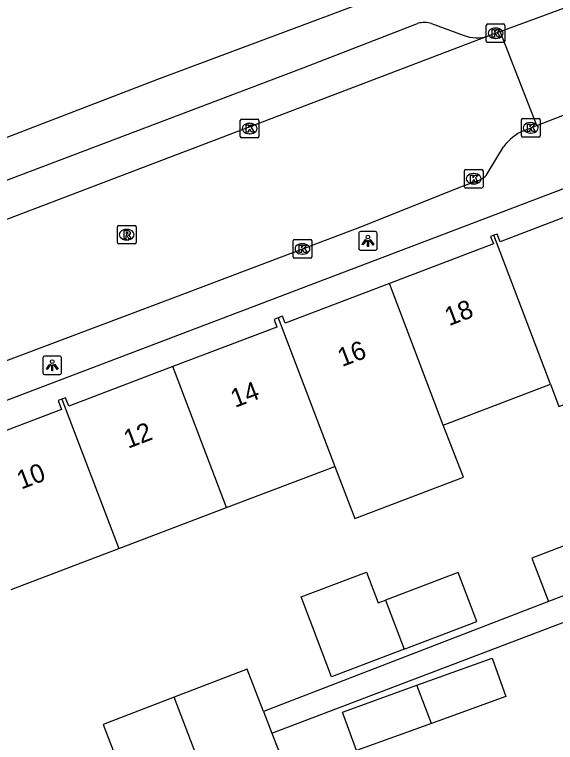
# Model space of a CAD drawing. Extents: x 159265 to 160143, y 383413 to 384319.
# Drawn here: x 159383.4 to 159412.47, y 383870.92 to 383910.01 of the extents above; entities that cross this region are included whole.
import ezdxf

# ---------------------------------------------------------------- set-up
doc = ezdxf.new("R2010")
doc.units = 0
for name, color, linetype in [('IMGEO_Kolk', 7, 'Continuous'), ('IMGEO_Lichtpunt', 7, 'Continuous'), ('IMGEO_Pand', 7, 'Continuous'), ('IMGEO_Pand_nummerreeks', 7, 'Continuous'), ('IMGEO_Rijbaan_lokaal_open', 7, 'Continuous'), ('IMGEO_Rioolput', 7, 'Continuous'), ('IMGEO_Voetpad_open', 7, 'Continuous')]:
    doc.layers.add(name, color=color, linetype=linetype)

msp = doc.modelspace()

# ---------------------------------------------------------------- linework, layer by layer
at = {"layer": 'IMGEO_Kolk'}
for p, q in [((159408.75, 383908.582), (159408.75, 383909.434)), ((159408.825, 383909.508), (159409.677, 383909.508)), ((159409.238, 383909.288), (159409.263, 383909.288)), ((159409.751, 383909.434), (159409.751, 383908.582)), ((159409.677, 383908.508), (159408.825, 383908.508)), ((159409.261, 383908.728), (159409.236, 383908.728)), ((159395.53, 383903.465), (159395.53, 383904.317)), ((159395.605, 383904.391), (159396.457, 383904.391)), ((159396.018, 383904.171), (159396.043, 383904.171)), ((159396.531, 383904.317), (159396.531, 383903.465)), ((159410.639, 383903.503), (159410.639, 383904.355)), ((159410.714, 383904.429), (159411.566, 383904.429)), ((159411.127, 383904.209), (159411.152, 383904.209)), ((159411.64, 383904.355), (159411.64, 383903.503)), ((159396.457, 383903.391), (159395.605, 383903.391)), ((159396.041, 383903.611), (159396.016, 383903.611)), ((159411.566, 383903.429), (159410.714, 383903.429)), ((159411.15, 383903.649), (159411.125, 383903.649)), ((159407.574, 383900.768), (159407.574, 383901.62)), ((159407.649, 383901.694), (159408.501, 383901.694)), ((159408.062, 383901.474), (159408.087, 383901.474)), ((159408.575, 383901.62), (159408.575, 383900.768)), ((159408.501, 383900.694), (159407.649, 383900.694)), ((159408.085, 383900.914), (159408.06, 383900.914)), ((159398.369, 383897), (159398.369, 383897.852)), ((159398.444, 383897.926), (159399.296, 383897.926)), ((159399.37, 383897.852), (159399.37, 383897)), ((159398.857, 383897.706), (159398.882, 383897.706)), ((159398.88, 383897.146), (159398.855, 383897.146)), ((159399.296, 383896.926), (159398.444, 383896.926))]:
    msp.add_line(p, q, dxfattribs=at)
for points in [[(159408.75, 383908.582), (159408.75, 383909.434)], [(159408.825, 383909.508), (159409.677, 383909.508)], [(159409.071, 383909.208), (159409.194, 383909.208), (159409.194, 383909.057), (159409.324, 383909.208), (159409.488, 383909.208), (159409.342, 383909.057), (159409.495, 383908.808), (159409.343, 383908.808), (159409.258, 383908.972), (159409.194, 383908.905), (159409.194, 383908.808), (159409.071, 383908.808), (159409.071, 383909.208)], [(159409.751, 383909.434), (159409.751, 383908.582)], [(159409.677, 383908.508), (159408.825, 383908.508)], [(159395.53, 383903.465), (159395.53, 383904.317)], [(159395.605, 383904.391), (159396.457, 383904.391)], [(159395.851, 383904.091), (159395.974, 383904.091), (159395.974, 383903.94), (159396.104, 383904.091), (159396.268, 383904.091), (159396.122, 383903.94), (159396.275, 383903.691), (159396.123, 383903.691), (159396.038, 383903.855), (159395.974, 383903.788), (159395.974, 383903.691), (159395.851, 383903.691), (159395.851, 383904.091)], [(159396.531, 383904.317), (159396.531, 383903.465)], [(159410.639, 383903.503), (159410.639, 383904.355)], [(159410.714, 383904.429), (159411.566, 383904.429)], [(159410.96, 383904.129), (159411.083, 383904.129), (159411.083, 383903.978), (159411.213, 383904.129), (159411.377, 383904.129), (159411.231, 383903.978), (159411.384, 383903.729), (159411.232, 383903.729), (159411.147, 383903.893), (159411.083, 383903.826), (159411.083, 383903.729), (159410.96, 383903.729), (159410.96, 383904.129)], [(159411.64, 383904.355), (159411.64, 383903.503)], [(159396.457, 383903.391), (159395.605, 383903.391)], [(159411.566, 383903.429), (159410.714, 383903.429)], [(159407.574, 383900.768), (159407.574, 383901.62)], [(159407.649, 383901.694), (159408.501, 383901.694)], [(159407.895, 383901.394), (159408.018, 383901.394), (159408.018, 383901.243), (159408.148, 383901.394), (159408.312, 383901.394), (159408.166, 383901.243), (159408.319, 383900.994), (159408.167, 383900.994), (159408.082, 383901.158), (159408.018, 383901.091), (159408.018, 383900.994), (159407.895, 383900.994), (159407.895, 383901.394)], [(159408.575, 383901.62), (159408.575, 383900.768)], [(159408.501, 383900.694), (159407.649, 383900.694)], [(159398.369, 383897), (159398.369, 383897.852)], [(159398.444, 383897.926), (159399.296, 383897.926)], [(159399.37, 383897.852), (159399.37, 383897)], [(159398.69, 383897.626), (159398.813, 383897.626), (159398.813, 383897.475), (159398.943, 383897.626), (159399.107, 383897.626), (159398.961, 383897.475), (159399.114, 383897.226), (159398.962, 383897.226), (159398.877, 383897.39), (159398.813, 383897.323), (159398.813, 383897.226), (159398.69, 383897.226), (159398.69, 383897.626)], [(159399.296, 383896.926), (159398.444, 383896.926)]]:
    msp.add_lwpolyline(points, dxfattribs=at)
for centre, start, end in [((159408.827, 383909.432), 91.552, 178.448), ((159408.827, 383909.432), 91.552, 178.448), ((159409.675, 383909.432), 1.552, 88.448), ((159409.675, 383909.432), 1.552, 88.448), ((159408.827, 383908.584), 181.552, 268.448), ((159408.827, 383908.584), 181.552, 268.448), ((159409.675, 383908.584), 271.552, 358.448), ((159409.675, 383908.584), 271.552, 358.448), ((159395.607, 383904.315), 91.552, 178.448), ((159395.607, 383904.315), 91.552, 178.448), ((159396.455, 383904.315), 1.552, 88.448), ((159396.455, 383904.315), 1.552, 88.448), ((159410.716, 383904.353), 91.552, 178.448), ((159410.716, 383904.353), 91.552, 178.448), ((159411.564, 383904.353), 1.552, 88.448), ((159411.564, 383904.353), 1.552, 88.448), ((159395.607, 383903.467), 181.552, 268.448), ((159395.607, 383903.467), 181.552, 268.448), ((159396.455, 383903.467), 271.552, 358.448), ((159396.455, 383903.467), 271.552, 358.448), ((159410.716, 383903.505), 181.552, 268.448), ((159410.716, 383903.505), 181.552, 268.448), ((159411.564, 383903.505), 271.552, 358.448), ((159411.564, 383903.505), 271.552, 358.448), ((159407.651, 383901.618), 91.552, 178.448), ((159407.651, 383901.618), 91.552, 178.448), ((159408.499, 383901.618), 1.552, 88.448), ((159408.499, 383901.618), 1.552, 88.448), ((159407.651, 383900.77), 181.552, 268.448), ((159407.651, 383900.77), 181.552, 268.448), ((159408.499, 383900.77), 271.552, 358.448), ((159408.499, 383900.77), 271.552, 358.448), ((159398.446, 383897.85), 91.552, 178.448), ((159398.446, 383897.85), 91.552, 178.448), ((159399.294, 383897.85), 1.552, 88.448), ((159399.294, 383897.85), 1.552, 88.448), ((159398.446, 383897.002), 181.552, 268.448), ((159398.446, 383897.002), 181.552, 268.448), ((159399.294, 383897.002), 271.552, 358.448), ((159399.294, 383897.002), 271.552, 358.448)]:
    msp.add_arc(centre, 0.0765, start, end, dxfattribs=at)
for centre, major_axis, ratio, start_param, end_param in [((159409.237, 383909.008), (-0.387, 0.002), 0.722429, 4.712389, 7.853982), ((159409.262, 383909.008), (-0.39, 0.002), 0.717154, 1.570796, 4.712389), ((159396.017, 383903.891), (-0.387, 0.002), 0.722429, 4.712389, 7.853982), ((159396.042, 383903.891), (-0.39, 0.002), 0.717154, 1.570796, 4.712389), ((159411.126, 383903.929), (-0.387, 0.002), 0.722429, 4.712389, 7.853982), ((159411.151, 383903.929), (-0.39, 0.002), 0.717154, 1.570796, 4.712389), ((159408.061, 383901.194), (-0.387, 0.002), 0.722429, 4.712389, 7.853982), ((159408.086, 383901.194), (-0.39, 0.002), 0.717154, 1.570796, 4.712389), ((159398.856, 383897.426), (-0.387, 0.002), 0.722429, 4.712389, 7.853982), ((159398.881, 383897.426), (-0.39, 0.002), 0.717154, 1.570796, 4.712389)]:
    msp.add_ellipse(centre, major_axis=major_axis, ratio=ratio, start_param=start_param, end_param=end_param, dxfattribs=at)
at = {"layer": 'IMGEO_Lichtpunt'}
for p, q in [((159401.891, 383898.262), (159401.891, 383897.455)), ((159401.891, 383898.262), (159401.891, 383897.455)), ((159402.793, 383898.357), (159401.985, 383898.357)), ((159402.793, 383898.357), (159401.985, 383898.357)), ((159402.887, 383897.455), (159402.887, 383898.262)), ((159402.887, 383897.455), (159402.887, 383898.262)), ((159401.985, 383897.361), (159402.793, 383897.361)), ((159401.985, 383897.361), (159402.793, 383897.361)), ((159385.823, 383891.67), (159385.015, 383891.67)), ((159385.823, 383891.67), (159385.015, 383891.67)), ((159384.921, 383891.575), (159384.921, 383890.768)), ((159384.921, 383891.575), (159384.921, 383890.768)), ((159385.917, 383890.768), (159385.917, 383891.575)), ((159385.917, 383890.768), (159385.917, 383891.575)), ((159385.015, 383890.674), (159385.823, 383890.674)), ((159385.015, 383890.674), (159385.823, 383890.674))]:
    msp.add_line(p, q, dxfattribs=at)
for points in [[(159402.265, 383897.926), (159402.304, 383897.898), (159402.116, 383897.636), (159402.078, 383897.663), (159402.265, 383897.926)], [(159402.367, 383897.878), (159402.414, 383897.878), (159402.414, 383897.556), (159402.367, 383897.556), (159402.367, 383897.878)], [(159402.477, 383897.898), (159402.515, 383897.925), (159402.702, 383897.663), (159402.663, 383897.635), (159402.477, 383897.898)], [(159385.295, 383891.239), (159385.334, 383891.211), (159385.146, 383890.949), (159385.108, 383890.976), (159385.295, 383891.239)], [(159385.397, 383891.191), (159385.444, 383891.191), (159385.444, 383890.869), (159385.397, 383890.869), (159385.397, 383891.191)], [(159385.507, 383891.211), (159385.545, 383891.238), (159385.732, 383890.976), (159385.693, 383890.948), (159385.507, 383891.211)]]:
    msp.add_lwpolyline(points, dxfattribs=at)
for centre in [(159402.39, 383898.06), (159385.42, 383891.373)]:
    msp.add_circle(centre, 0.0994, dxfattribs=at)
for centre, start, end in [((159401.985, 383898.262), 90, 180), ((159401.985, 383898.262), 90, 180), ((159402.793, 383898.262), 0, 90), ((159402.793, 383898.262), 0, 90), ((159401.985, 383897.455), 180, 270), ((159401.985, 383897.455), 180, 270), ((159402.793, 383897.455), 270, 0), ((159402.793, 383897.455), 270, 360), ((159385.015, 383891.575), 90, 180), ((159385.015, 383891.575), 90, 180), ((159385.823, 383891.575), 0, 90), ((159385.823, 383891.575), 0, 90), ((159385.015, 383890.768), 180, 270), ((159385.015, 383890.768), 180, 270), ((159385.823, 383890.768), 270, 0), ((159385.823, 383890.768), 270, 360)]:
    msp.add_arc(centre, 0.0946, start, end, dxfattribs=at)
at = {"layer": 'IMGEO_Pand'}
for points in [[(159412.203, 383890.152), (159412.653, 383888.968), (159423.436, 383893.014), (159421.549, 383898.8), (159416.481, 383896.757), (159415.085, 383900.425), (159414.714, 383900.284), (159414.875, 383899.86), (159409.494, 383897.813), (159409.336, 383898.225), (159409.161, 383898.158)], [(159409.161, 383898.158), (159408.984, 383898.091), (159409.136, 383897.693), (159403.539, 383895.563)], [(159412.203, 383890.152), (159409.161, 383898.158)], [(159403.539, 383895.563), (159397.939, 383893.433), (159397.797, 383893.807), (159397.57, 383893.72)], [(159406.429, 383887.958), (159403.539, 383895.563)], [(159397.57, 383893.72), (159397.343, 383893.634), (159397.497, 383893.23), (159391.905, 383891.102)], [(159397.57, 383893.72), (159400.601, 383885.744)], [(159391.905, 383891.102), (159386.317, 383888.976), (159386.143, 383889.434), (159385.945, 383889.359)], [(159394.782, 383883.533), (159391.905, 383891.102)], [(159406.429, 383887.958), (159412.203, 383890.152)], [(159385.945, 383889.359), (159385.746, 383889.283), (159385.928, 383888.803), (159380.35, 383886.681)], [(159385.945, 383889.359), (159388.995, 383881.334)], [(159400.601, 383885.744), (159401.676, 383882.943), (159407.518, 383885.163), (159406.429, 383887.958)], [(159394.782, 383883.533), (159400.601, 383885.744)], [(159388.995, 383881.334), (159394.782, 383883.533)], [(159415.03, 383882.281), (159411.201, 383880.818), (159412.093, 383878.481)], [(159383.217, 383879.139), (159388.995, 383881.334)], [(159404.333, 383875.925), (159400.439, 383874.443), (159399.434, 383877.085), (159398.808, 383878.731), (159402.319, 383880.066), (159402.945, 383878.42), (159403.329, 383878.566)], [(159404.333, 383875.925), (159408.24, 383877.411), (159407.235, 383880.052), (159403.329, 383878.566)], [(159415.922, 383879.944), (159412.093, 383878.481)], [(159403.329, 383878.566), (159404.333, 383875.925)], [(159405.018, 383873.985), (159409.058, 383875.444), (159409.805, 383873.377), (159405.801, 383871.932)], [(159396.776, 383872.57), (159395.894, 383874.856), (159391.972, 383873.342)], [(159405.801, 383871.932), (159401.77, 383870.476), (159401.023, 383872.543), (159405.018, 383873.985)], [(159405.801, 383871.932), (159405.018, 383873.985)], [(159391.972, 383873.342), (159388.161, 383871.871), (159388.968, 383869.781)], [(159393.849, 383868.425), (159391.972, 383873.342)], [(159396.776, 383872.57), (159397.222, 383871.414)], [(159397.222, 383871.414), (159397.789, 383869.946), (159393.849, 383868.425)]]:
    msp.add_lwpolyline(points, dxfattribs=at)
at = {"layer": 'IMGEO_Rijbaan_lokaal_open'}
for points in [[(159409.489, 383909.098), (159414.708, 383911.033)], [(159408.89, 383908.872), (159360.29, 383890.372)], [(159409.489, 383909.098), (159408.89, 383908.872)], [(159411.474, 383904.062), (159409.489, 383909.098)], [(159411.474, 383904.062), (159414.605, 383905.276)], [(159410.756, 383903.776), (159411.474, 383904.062)], [(159408.903, 383901.635), (159409.683, 383902.906)], [(159362.763, 383883.722), (159369.522, 383886.236), (159373.965, 383887.945), (159380.876, 383890.636), (159392.067, 383894.857), (159402.096, 383898.646), (159407.335, 383900.738), (159408.31, 383901.097)]]:
    msp.add_lwpolyline(points, dxfattribs=at)
for centre, radius, start, end in [((159411.725, 383901.484), 2.489, 112.9224, 145.1487), ((159407.976, 383902.061), 1.021, 289.1204, 335.3114)]:
    msp.add_arc(centre, radius, start, end, dxfattribs=at)
at = {"layer": 'IMGEO_Rioolput'}
for p, q in [((159388.927, 383897.765), (159388.927, 383898.617)), ((159389.002, 383898.691), (159389.854, 383898.691)), ((159389.928, 383898.617), (159389.928, 383897.765)), ((159389.415, 383898.471), (159389.44, 383898.471)), ((159389.438, 383897.911), (159389.413, 383897.911)), ((159389.854, 383897.691), (159389.002, 383897.691))]:
    msp.add_line(p, q, dxfattribs=at)
for points in [[(159388.927, 383897.765), (159388.927, 383898.617)], [(159389.002, 383898.691), (159389.854, 383898.691)], [(159389.928, 383898.617), (159389.928, 383897.765)], [(159389.516, 383898.389), (159389.264, 383898.391), (159389.264, 383897.991)], [(159389.442, 383898.31), (159389.388, 383898.31), (159389.388, 383898.229)], [(159389.388, 383898.229), (159389.44, 383898.229)], [(159389.264, 383897.991), (159389.388, 383897.991), (159389.388, 383898.153), (159389.399, 383898.153)], [(159389.446, 383898.124), (159389.517, 383897.991), (159389.657, 383897.991), (159389.592, 383898.117)], [(159389.854, 383897.691), (159389.002, 383897.691)]]:
    msp.add_lwpolyline(points, dxfattribs=at)
for centre, radius, start, end in [((159389.004, 383898.615), 0.0765, 91.552, 178.448), ((159389.004, 383898.615), 0.0765, 91.552, 178.448), ((159389.852, 383898.615), 0.0765, 1.552, 88.448), ((159389.852, 383898.615), 0.0765, 1.552, 88.448), ((159389.424, 383898.418), 0.19, 274.7715, 282.9687), ((159389.448, 383898.214), 0.0964, 77.0061, 93.1865), ((159389.462, 383898.271), 0.0378, 276.6634, 79.6772), ((159389.515, 383898.279), 0.109, 350.3612, 89.416), ((159389.513, 383898.279), 0.112, 277.5842, 350.9817), ((159389.398, 383898.1), 0.0533, 26.0293, 88.6989), ((159389.497, 383898.064), 0.108, 29.5134, 73.7905), ((159389.004, 383897.767), 0.0765, 181.552, 268.448), ((159389.004, 383897.767), 0.0765, 181.552, 268.448), ((159389.852, 383897.767), 0.0765, 271.552, 358.448), ((159389.852, 383897.767), 0.0765, 271.552, 358.448)]:
    msp.add_arc(centre, radius, start, end, dxfattribs=at)
for centre, major_axis, ratio, start_param, end_param in [((159389.414, 383898.191), (-0.387, 0.002), 0.722429, 4.712389, 7.853982), ((159389.439, 383898.191), (-0.39, 0.002), 0.717154, 1.570796, 4.712389)]:
    msp.add_ellipse(centre, major_axis=major_axis, ratio=ratio, start_param=start_param, end_param=end_param, dxfattribs=at)
at = {"layer": 'IMGEO_Voetpad_open'}
for points in [[(159412.277, 383914.472), (159403.464, 383911.157), (159391.087, 383906.525), (159359.454, 383894.369), (159357.328, 383893.521), (159354.634, 383892.446)], [(159363.675, 383893.818), (159364.612, 383894.169), (159398.907, 383907.143), (159405.054, 383909.537)], [(159405.812, 383909.528), (159407.504, 383908.911)], [(159363.447, 383881.885), (159417.717, 383902.495)], [(159397.222, 383871.414), (159427.008, 383882.725)], [(159412.093, 383878.481), (159396.776, 383872.57)]]:
    msp.add_lwpolyline(points, dxfattribs=at)
for centre, radius, start, end in [((159405.418, 383908.266), 1.322, 72.6564, 105.9831), ((159408.249, 383910.726), 1.962, 247.6965, 289.0799)]:
    msp.add_arc(centre, radius, start, end, dxfattribs=at)

# ---------------------------------------------------------------- texts
at = {"layer": 'IMGEO_Pand_nummerreeks'}
for s, p in [('18', (159406.747, 383893.271)), ('16', (159400.996, 383891.076)), ('14', (159395.248, 383888.882)), ('12', (159389.498, 383886.687)), ('10', (159383.755, 383884.495))]:
    msp.add_text(s, height=1, rotation=20.8903, dxfattribs=at).set_placement(p)

doc.saveas('drawing.dxf')
